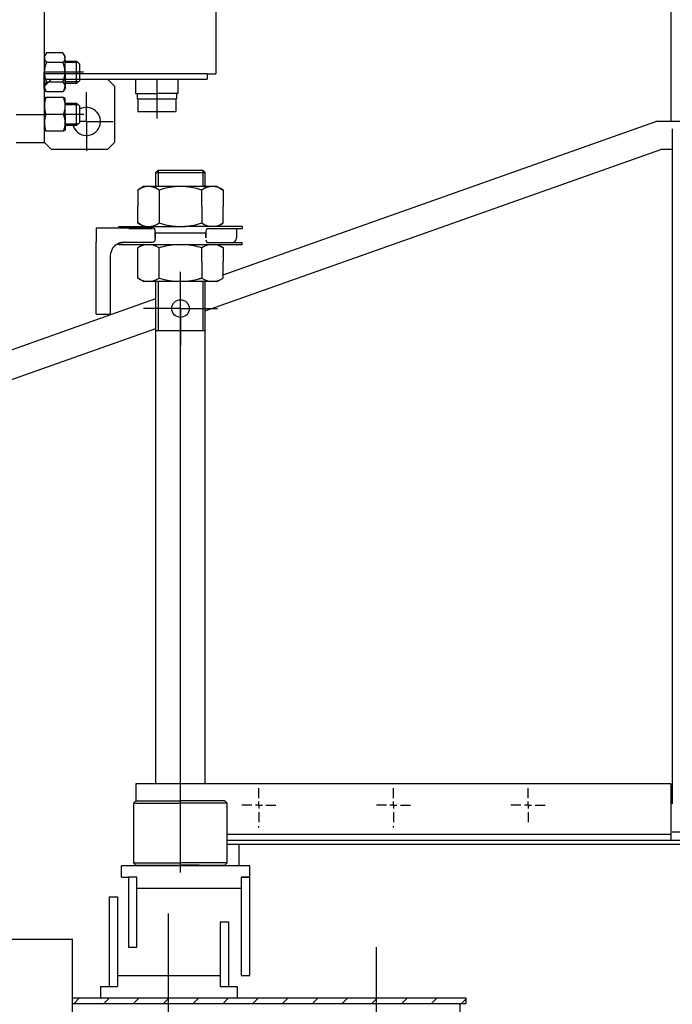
# Model space of a CAD drawing. Header units: millimetres. Extents: x 452087 to 582075, y 10891 to 81641.
# Tile 272 of 311: x 549093 to 549558, y 45147 to 45848. Entities that reach past the tile are written whole.
import ezdxf

# ---------------------------------------------------------------- set-up
doc = ezdxf.new("R2010")
doc.units = ezdxf.units.MM
for name, pattern in [('K5LT_AXLED', [19.5, 15, -1.5, 1.5, -1.5]), ('K5LT_BASIC', [0]), ('K5LT_THIN', [0])]:
    doc.linetypes.add(name, pattern=pattern)
for name, color, linetype, true_color in [('G', 3, 'Continuous', 0x00ff00), ('OSI', 2, 'Continuous', 0xffff00), ('R', 1, 'Continuous', 0xff0000)]:
    doc.layers.add(name, color=color, linetype=linetype, true_color=true_color)
doc.layers.add('ГТО-2_Штриховка', color=252, linetype='Continuous', lineweight=18)
doc.layers.add('Системный слой', color=7, linetype='Continuous')

# ---------------------------------------------------------------- blocks, each defined once
blk = doc.blocks.new('U33')
at = {"layer": 'OSI', "linetype": 'K5LT_AXLED'}
for q in [(208.001, 414.438), (205.376, 411.813), (210.626, 411.813), (208.001, 409.188)]:
    blk.add_line((208.001, 411.813), q, dxfattribs=at)
blk = doc.blocks.new('U77')
at = {"layer": 'OSI', "linetype": 'K5LT_AXLED'}
for p, q in [((213.588, 376.977), (213.588, 377.689)), ((213.088, 376.477), (212.376, 376.477)), ((213.588, 376.477), (213.338, 376.477)), ((213.588, 376.477), (213.588, 376.727)), ((213.588, 376.477), (213.588, 376.227)), ((213.588, 376.477), (213.838, 376.477)), ((214.088, 376.477), (214.8, 376.477)), ((213.588, 375.977), (213.588, 375.265))]:
    blk.add_line(p, q, dxfattribs=at)
blk = doc.blocks.new('U79')
at = {"layer": 'OSI', "linetype": 'K5LT_AXLED'}
for p, q in [((223.165, 376.977), (223.165, 377.689)), ((222.665, 376.477), (221.953, 376.477)), ((223.165, 376.477), (222.915, 376.477)), ((223.165, 376.477), (223.165, 376.727)), ((223.165, 376.477), (223.165, 376.227)), ((223.165, 376.477), (223.415, 376.477)), ((223.665, 376.477), (224.377, 376.477)), ((223.165, 375.977), (223.165, 375.265))]:
    blk.add_line(p, q, dxfattribs=at)
blk = doc.blocks.new('U218')
at = {"layer": 'G', "linetype": 'K5LT_BASIC'}
for p, q in [((199.79, 424.83), (199.79, 426.43)), ((199.79, 426.43), (200.61, 426.43)), ((200.61, 426.43), (200.81, 426.23)), ((200.61, 424.83), (200.61, 426.43)), ((200.81, 426.23), (200.81, 425.03)), ((200.61, 424.83), (199.79, 424.83)), ((200.81, 425.03), (200.61, 424.83))]:
    blk.add_line(p, q, dxfattribs=at)
at = {"layer": 'R', "linetype": 'K5LT_THIN'}
for p, q in [((200.718, 426.322), (199.79, 426.322)), ((200.718, 424.938), (199.79, 424.938))]:
    blk.add_line(p, q, dxfattribs=at)
blk = doc.blocks.new('U219')
at = {"layer": 'G', "linetype": 'K5LT_BASIC'}
for p, q in [((198.434, 426.83), (198.31, 426.755)), ((198.31, 426.755), (198.31, 425.63)), ((199.665, 426.83), (198.434, 426.83)), ((199.79, 426.755), (199.665, 426.83)), ((199.79, 425.63), (199.79, 426.755)), ((198.31, 424.505), (198.31, 425.63)), ((199.665, 425.63), (198.434, 425.63)), ((199.79, 425.63), (199.79, 424.505)), ((198.434, 424.43), (198.31, 424.505)), ((199.665, 424.43), (198.434, 424.43)), ((199.79, 424.505), (199.665, 424.43))]:
    blk.add_line(p, q, dxfattribs=at)
for centre, start, end in [((199.822, 426.23), 156.62266, 203.37734), ((198.277, 426.23), 336.62266, 23.37734), ((199.822, 425.03), 156.62266, 203.37734), ((198.277, 425.03), 336.62266, 23.37734)]:
    blk.add_arc(centre, 1.512, start, end, dxfattribs=at)
blk = doc.blocks.new('U217')
at = {"layer": 'OSI', "linetype": 'K5LT_AXLED'}
blk.add_line((201.11, 425.63), (198.31, 425.63), dxfattribs=at)
at = {"layer": 'Системный слой'}
for name in ['U219', 'U218']:
    blk.add_blockref(name, (0, 0), dxfattribs=at)
blk = doc.blocks.new('U231')
at = {"layer": 'G', "linetype": 'K5LT_BASIC'}
for p, q in [((199.788, 427.83), (199.788, 429.43)), ((199.788, 429.43), (200.608, 429.43)), ((200.608, 429.43), (200.808, 429.23)), ((200.608, 427.83), (200.608, 429.43)), ((200.808, 429.23), (200.808, 428.03)), ((200.608, 427.83), (199.788, 427.83)), ((200.808, 428.03), (200.608, 427.83))]:
    blk.add_line(p, q, dxfattribs=at)
at = {"layer": 'R', "linetype": 'K5LT_THIN'}
for p, q in [((200.716, 429.322), (199.788, 429.322)), ((200.716, 427.938), (199.788, 427.938))]:
    blk.add_line(p, q, dxfattribs=at)
blk = doc.blocks.new('U232')
at = {"layer": 'G', "linetype": 'K5LT_BASIC'}
for p, q in [((198.458, 430.015), (198.308, 429.755)), ((198.308, 429.755), (198.308, 428.63)), ((199.637, 430.015), (198.458, 430.015)), ((199.788, 429.755), (199.637, 430.015)), ((199.788, 428.63), (199.788, 429.755)), ((199.637, 429.323), (198.458, 429.323)), ((198.308, 427.505), (198.308, 428.63)), ((199.788, 428.63), (199.788, 427.505)), ((198.458, 427.244), (198.308, 427.505)), ((199.637, 427.937), (198.458, 427.937)), ((199.788, 427.505), (199.637, 427.244)), ((199.637, 427.244), (198.458, 427.244))]:
    blk.add_line(p, q, dxfattribs=at)
for centre, radius, start, end in [((198.726, 429.645), 0.419, 144.94089, 230.29653), ((199.37, 429.645), 0.419, 309.70347, 35.05911), ((199.978, 428.63), 1.67, 155.49133, 180), ((198.118, 428.63), 1.67, 0, 24.50867), ((199.978, 428.63), 1.67, 180, 204.50867), ((198.118, 428.63), 1.67, 335.49133, 0), ((198.726, 427.615), 0.419, 129.70347, 215.05911), ((199.37, 427.615), 0.419, 324.94089, 50.29653)]:
    blk.add_arc(centre, radius, start, end, dxfattribs=at)
blk = doc.blocks.new('U230')
at = {"layer": 'OSI', "linetype": 'K5LT_AXLED'}
blk.add_line((201.108, 428.63), (198.308, 428.63), dxfattribs=at)
at = {"layer": 'Системный слой'}
for name in ['U232', 'U231']:
    blk.add_blockref(name, (0, 0), dxfattribs=at)
blk = doc.blocks.new('U194')
at = {"layer": 'G', "linetype": 'K5LT_BASIC'}
for p, q in [((210.51, 449.13), (210.51, 428.53)), ((198.31, 423.63), (198.31, 446.63)), ((198.31, 423.63), (198.31, 429.546)), ((209.91, 428.53), (198.31, 428.53)), ((198.31, 428.53), (198.311, 428.53)), ((199.785, 428.53), (199.788, 428.53)), ((209.91, 428.53), (210.51, 428.53)), ((209.91, 428.53), (209.91, 428.13)), ((198.31, 428.13), (206.31, 428.13)), ((198.81, 428.13), (198.31, 427.63)), ((203.31, 427.63), (202.81, 428.13)), ((203.31, 427.63), (203.31, 423.63)), ((204.81, 428.13), (204.81, 427.13)), ((206.31, 428.13), (209.91, 428.13)), ((207.81, 428.13), (207.81, 427.13)), ((204.81, 427.13), (206.31, 427.13)), ((204.81, 427.13), (206.31, 427.13)), ((204.91, 427.13), (204.91, 426.73)), ((207.81, 427.13), (206.31, 427.13)), ((207.81, 427.13), (206.31, 427.13)), ((207.71, 427.13), (207.71, 426.73)), ((204.91, 426.73), (207.71, 426.73)), ((204.96, 426.73), (204.96, 425.83)), ((206.31, 426.73), (206.31, 425.83)), ((207.66, 426.73), (207.66, 425.83)), ((196.31, 425.63), (198.31, 425.63)), ((204.96, 425.83), (207.66, 425.83)), ((196.31, 423.63), (198.31, 423.63)), ((198.31, 423.63), (198.81, 423.13)), ((203.31, 423.63), (202.81, 423.13)), ((202.81, 423.13), (198.81, 423.13))]:
    blk.add_line(p, q, dxfattribs=at)
blk.add_arc((201.31, 425.13), 1, 197.4576, 120, dxfattribs=at)
at = {"layer": 'OSI', "linetype": 'K5LT_AXLED'}
for p, q in [((206.31, 428.13), (206.31, 426.755)), ((201.31, 425.13), (201.31, 427.223)), ((206.31, 425.83), (206.31, 425.348)), ((201.31, 425.13), (200.81, 425.13)), ((201.31, 425.13), (200.81, 425.13)), ((201.31, 425.13), (201.31, 423.037)), ((201.31, 425.13), (203.209, 425.13))]:
    blk.add_line(p, q, dxfattribs=at)
at = {"layer": 'Системный слой'}
for name in ['U230', 'U217']:
    blk.add_blockref(name, (0, 0), dxfattribs=at)
blk = doc.blocks.new('U310')
at = {"layer": 'G', "linetype": 'K5LT_BASIC'}
for p, q in [((206.004, 417.541), (202.001, 417.541)), ((202.001, 417.541), (202.001, 416.541)), ((206.204, 416.871), (206.204, 417.341)), ((206.204, 417.211), (206.204, 416.741)), ((202.001, 411.424), (202.001, 416.541)), ((204.001, 416.541), (206.004, 416.541)), ((203.001, 415.541), (203.001, 411.424))]:
    blk.add_line(p, q, dxfattribs=at)
for centre, radius, start, end in [((206.004, 417.341), 0.2, 0, 90), ((204.001, 415.541), 1, 90, 180), ((206.004, 416.741), 0.2, 270, 0)]:
    blk.add_arc(centre, radius, start, end, dxfattribs=at)
blk = doc.blocks.new('U309')
at = {"layer": 'G', "linetype": 'K5LT_BASIC'}
blk.add_line((202.001, 411.424), (203.001, 411.424), dxfattribs=at)
at = {"layer": 'Системный слой'}
blk.add_blockref('U310', (0, 0), dxfattribs=at)
blk = doc.blocks.new('U311')
at = {"layer": 'OSI', "linetype": 'K5LT_AXLED'}
for p, q in [((232.741, 376.977), (232.741, 377.689)), ((232.241, 376.477), (231.529, 376.477)), ((232.741, 376.477), (232.491, 376.477)), ((232.741, 376.477), (232.741, 376.727)), ((232.741, 376.477), (232.741, 376.227)), ((232.741, 376.477), (232.991, 376.477)), ((233.241, 376.477), (233.953, 376.477)), ((232.741, 375.977), (232.741, 375.265))]:
    blk.add_line(p, q, dxfattribs=at)
blk = doc.blocks.new('A$C4E9A3E51')
h = blk.add_hatch()
h.set_pattern_fill('МЕТАЛЛ', color=256, scale=10, angle=45, style=0, pattern_type=0)
h.set_pattern_definition([(45, (-1053.149, 4503.286), (-10.6066, 10.6066), [])])
h.paths.add_polyline_path([(950, 8126.86), (1230, 8126.86), (1230, 8130.86), (950, 8130.86)])
for p, q in [((1376.18, 8754.58), (1376.18, 9364.58)), ((1057.26, 8645.48), (1365.36, 8754.58)), ((1387, 8754.58), (1365.36, 8754.58)), ((1376.98, 8749.24), (1376.98, 8269.06)), ((1044.36, 8619.69), (1368.8, 8734.58)), ((1376.98, 8734.58), (1368.8, 8734.58)), ((1009.36, 8718.24), (1011.03, 8719.91)), ((1009.36, 8718.24), (1044.36, 8718.24)), ((1009.36, 8708.07), (1009.36, 8718.24)), ((1009.36, 8707.03), (1009.36, 8718.24)), ((1011.03, 8719.91), (1011.03, 8708.07)), ((1011.03, 8719.91), (1042.7, 8719.91)), ((1042.7, 8719.91), (1042.7, 8708.07)), ((1044.36, 8718.24), (1042.7, 8719.91)), ((1044.36, 8708.07), (1044.36, 8718.24)), ((1044.36, 8707.05), (1044.36, 8718.24)), ((1000.59, 8708.18), (996.43, 8705.71)), ((996.43, 8705.71), (996.43, 8694.02)), ((1053.09, 8708.18), (1000.59, 8708.18)), ((1011.63, 8705.71), (1011.63, 8682.33)), ((1042.05, 8694.02), (1042.05, 8705.71)), ((1053.09, 8708.18), (1057.26, 8705.71)), ((1057.26, 8705.71), (1057.26, 8694.02)), ((996.43, 8682.35), (996.43, 8694.02)), ((1042.05, 8694.02), (1042.05, 8682.33)), ((1057.26, 8682.33), (1057.26, 8694.02)), ((1000.64, 8679.85), (996.47, 8682.33)), ((1053.09, 8679.85), (1057.26, 8682.33)), ((982.89, 8679.18), (982.88, 8679.85)), ((982.89, 8679.85), (982.88, 8679.85)), ((982.88, 8679.85), (1030.49, 8679.85)), ((990.19, 8678.35), (1006.89, 8678.35)), ((1070.89, 8679.85), (1029.88, 8679.85)), ((1053.09, 8679.85), (1029.88, 8679.85)), ((1044.89, 8676.35), (1044.89, 8671.65)), ((1046.89, 8678.35), (1070.89, 8678.35)), ((1066.86, 8677.85), (1066.86, 8671.65)), ((1070.89, 8679.85), (1070.89, 8678.35)), ((986.86, 8668.35), (986.89, 8668.35)), ((1044.89, 8675.05), (1008.89, 8675.05)), ((1044.89, 8671.65), (1044.89, 8675.05)), ((1046.89, 8668.35), (1070.89, 8668.35)), ((1070.89, 8666.85), (1070.89, 8668.35)), ((982.86, 8666.85), (982.86, 8667.52)), ((1058.34, 8666.85), (982.89, 8666.85)), ((1000.64, 8667.02), (996.47, 8664.55)), ((996.47, 8643.13), (996.47, 8664.55)), ((1011.68, 8643.15), (1011.68, 8664.55)), ((1070.89, 8666.85), (1030.46, 8666.85)), ((1042.05, 8654.85), (1042.05, 8664.55)), ((1053.09, 8667.02), (1057.26, 8664.55)), ((1057.26, 8664.55), (1057.26, 8654.85)), ((1042.05, 8654.85), (1042.05, 8643.16)), ((1057.26, 8643.16), (1057.26, 8654.85)), ((1000.59, 8640.69), (996.43, 8643.16)), ((1053.09, 8640.69), (1000.59, 8640.69)), ((1009.36, 8283.06), (1009.36, 8640.69)), ((1011.03, 8640.69), (1011.03, 8605.75)), ((1039.81, 8642.47), (1042.05, 8643.33)), ((1042.7, 8640.69), (1042.7, 8605.75)), ((1044.36, 8283.06), (1044.36, 8640.69)), ((1053.09, 8640.69), (1057.26, 8643.16)), ((842.95, 8569.58), (1009.36, 8628.52)), ((1026.86, 8276.23), (1026.86, 8625.3)), ((842.95, 8548.37), (1009.36, 8607.3)), ((1009.36, 8605.75), (1044.36, 8605.75)), ((995.2, 8283.06), (995.2, 8271.15)), ((1375.98, 8283.06), (995.2, 8283.06)), ((1375.98, 8283.06), (1375.98, 8243.06)), ((1026.86, 8219.96), (1026.86, 8276.23)), ((993.53, 8269.48), (995.2, 8271.15)), ((993.53, 8269.48), (993.53, 8226.99)), ((993.53, 8269.48), (1026.86, 8269.48)), ((995.2, 8271.15), (1026.86, 8271.15)), ((1058.53, 8271.15), (1026.86, 8271.15)), ((1060.2, 8269.48), (1026.86, 8269.48)), ((1060.2, 8269.48), (1058.53, 8271.15)), ((1060.2, 8226.99), (1060.2, 8269.48)), ((1082.73, 8252.06), (1082.73, 8253.06)), ((1178.5, 8252.06), (1178.5, 8253.06)), ((1376.98, 8249.06), (1413.15, 8249.06)), ((1375.98, 8247.06), (1060.2, 8247.06)), ((1060.2, 8243.06), (1403.98, 8243.06)), ((1403.98, 8240.06), (1060.2, 8240.06)), ((1068.69, 8225.06), (1068.69, 8240.06)), ((993.53, 8226.99), (995.2, 8225.32)), ((993.53, 8226.99), (1026.86, 8226.99)), ((1060.2, 8226.99), (1026.86, 8226.99)), ((1058.53, 8225.32), (1060.2, 8226.99)), ((984.82, 8216.86), (984.82, 8224.86)), ((1076.16, 8224.86), (984.82, 8224.86)), ((995.2, 8225.32), (1058.53, 8225.32)), ((1013.67, 8225.32), (1026.86, 8225.32)), ((1040.06, 8225.32), (1026.86, 8225.32)), ((1076.16, 8216.86), (1076.16, 8224.86)), ((984.82, 8216.86), (989.82, 8216.86)), ((995.82, 8216.86), (989.82, 8216.86)), ((1070.16, 8216.86), (1076.16, 8216.86)), ((995.82, 8208.86), (1070.16, 8208.86)), ((976, 8202.86), (976, 8138.86)), ((976, 8202.86), (982, 8202.86)), ((982, 8202.86), (982, 8138.86)), ((1018.16, 8190.86), (1018.16, 7388.86)), ((1055.16, 8184.86), (1061.16, 8184.86)), ((1055.16, 8184.86), (1055.16, 8138.86)), ((1061.16, 8184.86), (1061.16, 8138.86)), ((890, 8172.59), (950, 8172.59)), ((950, 8096.86), (950, 8172.59)), ((1166.23, 8166.86), (1166.23, 7401.36)), ((982, 8146.86), (1055.16, 8146.86)), ((970, 8138.86), (970, 8130.86)), ((970, 8138.86), (982, 8138.86)), ((1055.16, 8138.86), (1067.16, 8138.86)), ((1067.16, 8138.86), (1067.16, 8130.86)), ((950, 8130.86), (1230, 8130.86)), ((1230, 8130.86), (1230, 8126.86)), ((950, 8126.86), (1230, 8126.86)), ((1225.66, 8126.86), (1225.66, 8066.86))]:
    blk.add_line(p, q)
for points in [[(989.82, 8166.86), (995.82, 8166.86), (995.82, 8216.86), (989.82, 8216.86)], [(1070.16, 8146.86), (1076.16, 8146.86), (1076.16, 8216.86), (1070.16, 8216.86)]]:
    blk.add_lwpolyline(points, close=True)
blk.add_circle((1026.86, 8621.42), 6.25)
for centre, radius, start, end in [((1004.03, 8695.27), 12.92, 53.95033, 126.04967), ((1026.84, 8660.18), 48, 71.52904, 108.47096), ((1049.65, 8695.27), 12.92, 53.95033, 126.04967), ((1004.12, 8692.77), 12.92, 233.95033, 306.04967), ((1026.89, 8727.85), 48, 251.52904, 266.41264), ((1026.84, 8727.85), 48, 273.58736, 288.47096), ((1049.65, 8692.77), 12.92, 233.95033, 306.04967), ((1046.89, 8676.35), 2, 90, 180), ((1066.36, 8677.85), 0.5, 0, 90), ((986.86, 8658.35), 10, 90, 113.58227), ((1046.89, 8670.35), 2, 180, 270), ((1063.56, 8671.65), 3.3, 270, 0), ((1004.07, 8654.1), 12.92, 53.95033, 126.04967), ((1026.89, 8619.02), 48, 93.56107, 108.47096), ((1026.84, 8619.02), 48, 71.52904, 86.43893), ((1049.65, 8654.1), 12.92, 99.26624, 126.04967), ((1049.65, 8654.1), 12.92, 53.95033, 80.73376), ((1004.07, 8653.61), 12.92, 233.95033, 306.04967), ((1026.84, 8688.69), 48, 251.52904, 288.47096), ((1049.65, 8653.61), 12.92, 233.95033, 306.04967)]:
    blk.add_arc(centre, radius, start, end)
at = {"xscale": 10, "yscale": 10, "zscale": 10}
for name in ['U194', 'U309', 'U33', 'U77', 'U79', 'U311']:
    blk.add_blockref(name, (-1053.15, 4503.29), dxfattribs=at)

msp = doc.modelspace()

# ---------------------------------------------------------------- hatches: boundary and pattern name
at = {"layer": 'ГТО-2_Штриховка'}
h = msp.add_hatch(dxfattribs=at)
h.set_pattern_fill('ANSI35', color=256, scale=100)
h.set_pattern_definition([(45, (-17131.3, -1493781.44), (-449.0128, 449.0128), []), (45, (-16682.3, -1493781.44), (-449.0128, 449.0128), [793.75, -158.75, 0, -158.75])])
h.paths.add_polyline_path([(560273.22, 43536.13), (555873.22, 43536.13), (555873.22, 50536.13), (560273.22, 50536.13)], flags=16)
h.paths.add_polyline_path([(560281.28, 43016.75), (560273.22, 39436.13), (555873.22, 39436.13), (555873.22, 43016.75)], flags=16)
h.paths.add_polyline_path([(554872.97, 43536.13), (540981.27, 43536.13), (540981.27, 54483.43), (542281.28, 55136.13), (542273.21, 56036.13), (553581.03, 56036.13), (553581.03, 55236.13), (554881.28, 54586.13)], flags=16)
h.paths.add_polyline_path([(560273.22, 38936.13), (560273.22, 35286.13), (555873.22, 35286.13), (555873.22, 38936.13)], flags=16)
h.paths.add_polyline_path([(554872.97, 43036.13), (554872.95, 36436.11), (548209.36, 36436.13), (548381.03, 36436.13), (547361.03, 36436.13), (547361.03, 36221.13), (547141.03, 36221.13), (547141.03, 36006.13), (546921.03, 36006.13), (546921.03, 35791.13), (546701.03, 35791.13), (546701.03, 35576.13), (546481.03, 35576.13), (546481.03, 35361.13), (546261.03, 35361.13), (546261.03, 35146.13), (546041.03, 35146.13), (546041.03, 34931.13), (545821.03, 34931.13), (545821.03, 34716.13), (545601.03, 34716.13), (545601.03, 34501.13), (545381.03, 34501.13), (545381.03, 34236.13), (540981.27, 34236.13), (540981.27, 43016.75), (545681.03, 43018.39), (545681.03, 42519.44), (546676.13, 42522.72), (546685.93, 43015.11), (549681.75, 43016.73), (549680.3, 42521.08), (550681.03, 42521.08), (550681.03, 43036.13)], flags=16)
h.paths.add_polyline_path([(540981.28, 54486.13), (540981.33, 42536.13)], flags=16)
h.paths.add_polyline_path([(540331.27, 56536.13), (540331.27, 56536.13), (539481.27, 56614.46), (539481.27, 43036.13), (538481.27, 43036.13), (538473.47, 31236.14), (539891.28, 31236.14), (542691.28, 29236.13), (543991.28, 29236.13), (545491.28, 30236.13), (554953.22, 30236.13), (556153.47, 31036.13), (564473.47, 31036.13), (564473.22, 53098.49), (567681.03, 54406.13), (567681.03, 55381.13), (562673.22, 55381.13), (562673.22, 56536.13), (561545.99, 56536.13), (561545.99, 56286.13), (561245.99, 56286.13), (561245.99, 51036.13), (555745.99, 51036.13), (555745.99, 56036.13), (555700.28, 56036.13), (555745.99, 56286.13), (555445.99, 56286.13), (555445.99, 56536.13)])

# ---------------------------------------------------------------- block references
at = {"color": 1, "lineweight": 40}
msp.add_blockref('A$C4E9A3E51', (548181.03, 37020.61, 0), dxfattribs=at)

doc.saveas('drawing.dxf')
